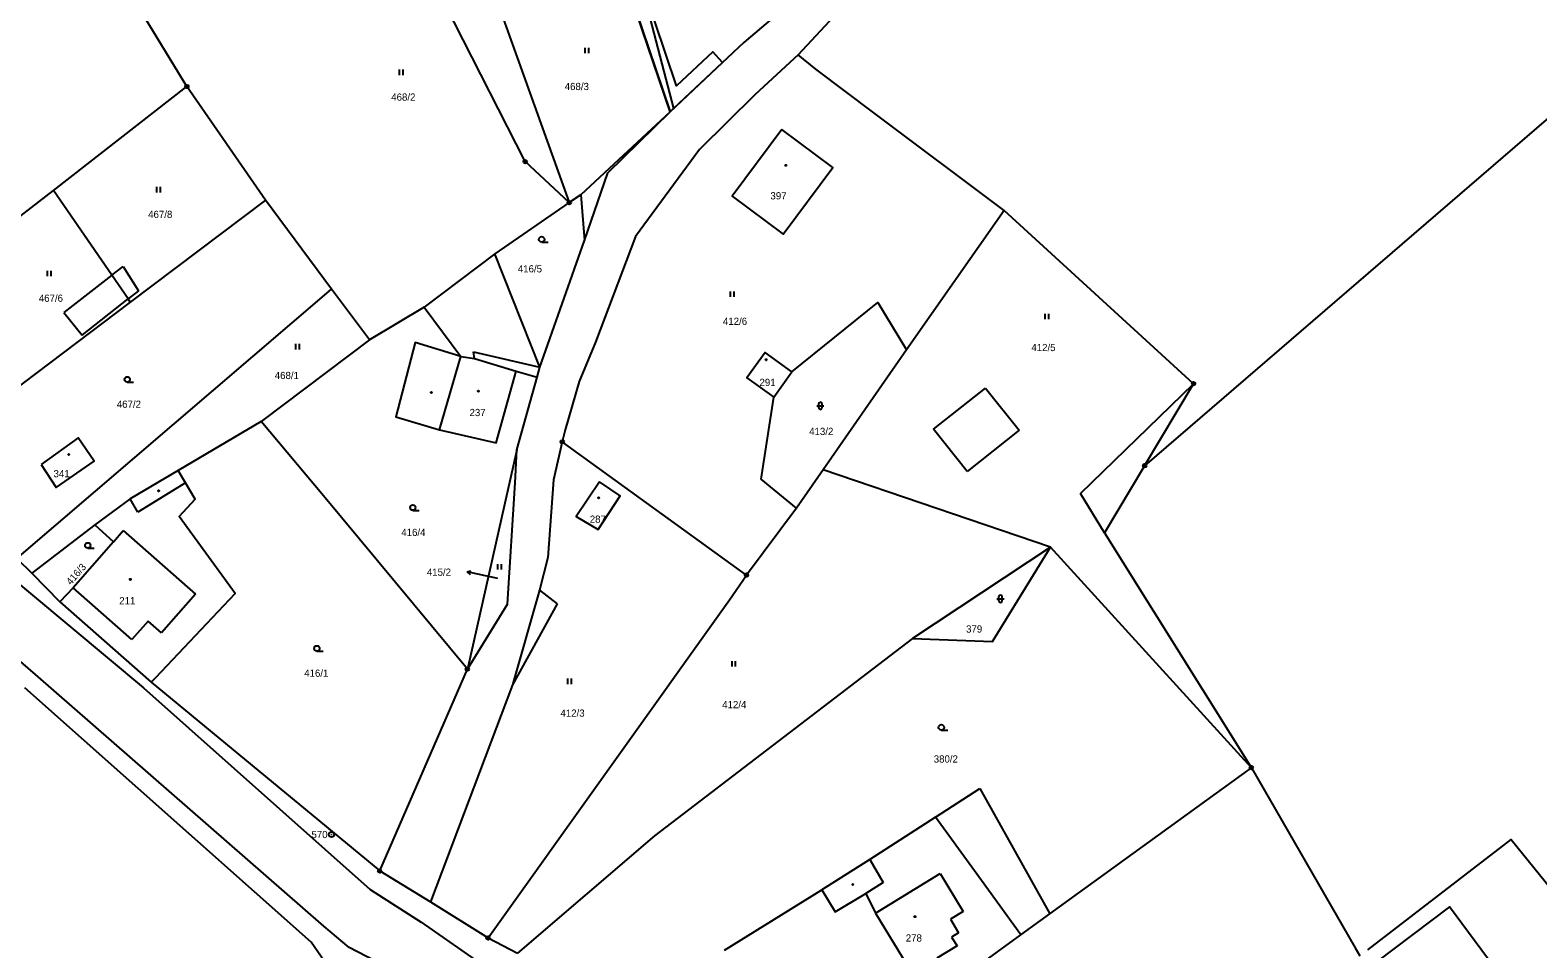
# Model space of a CAD drawing. Extents: x -745926 to -742978, y -968282 to -965689.
# Drawn here: x -744838.5 to -744629.7, y -966598.4 to -966471.2 of the extents above; entities that cross this region are included whole.
import ezdxf

# ---------------------------------------------------------------- set-up
doc = ezdxf.new("R2010")
doc.units = 0
for name, color, linetype in [('Hranice parcel', 7, 'Continuous'), ('Parcelní čísla', 7, 'Continuous'), ('Pop  PČ popisy', 7, 'Continuous'), ('Vnitřní kresba', 7, 'Continuous'), ('Věcná břemena k části', 7, 'Continuous'), ('Značky bodu BP', 7, 'Continuous'), ('Značky budov', 7, 'Continuous'), ('Značky kultur', 7, 'Continuous')]:
    doc.layers.add(name, color=color, linetype=linetype)

msp = doc.modelspace()

# ---------------------------------------------------------------- linework, layer by layer
at = {"layer": 'Hranice parcel'}
for p, q in [((-744764.61, -966423.74), (-744749.36, -966482.08)), ((-744749.84, -966482.53), (-744767.36, -966430.68)), ((-744783.09, -966441.34), (-744763.8, -966495.09)), ((-744816.75, -966479.01), (-744823.18, -966468.5)), ((-744835.23, -966493.41), (-744816.75, -966479.01)), ((-744805.86, -966494.75), (-744816.75, -966479.01)), ((-744749.36, -966482.08), (-744749.84, -966482.53)), ((-744628.2, -966483.33), (-744684.13, -966531.54)), ((-744805.86, -966494.75), (-744824.58, -966508.9)), ((-744796.7, -966507.1), (-744805.86, -966494.75)), ((-744763.8, -966495.09), (-744774.11, -966502.18)), ((-744703.56, -966496.2), (-744717.1, -966515.5)), ((-744774.11, -966502.18), (-744783.91, -966509.58)), ((-744767.86, -966517.9), (-744774.11, -966502.18)), ((-744824.58, -966508.9), (-744855.35, -966532.12)), ((-744840.3, -966544.4), (-744796.7, -966507.1)), ((-744791.46, -966514.1), (-744796.7, -966507.1)), ((-744783.91, -966509.58), (-744791.46, -966514.1)), ((-744791.46, -966514.1), (-744806.48, -966525.39)), ((-744717.1, -966515.5), (-744728.63, -966532.09)), ((-744771.04, -966529.32), (-744768.24, -966519.27)), ((-744768.24, -966519.27), (-744767.86, -966517.9)), ((-744735.48, -966522.03), (-744732.97, -966518.55)), ((-744806.48, -966525.39), (-744817.95, -966532.19)), ((-744771.04, -966529.32), (-744777.91, -966559.7)), ((-744771.3, -966533.88), (-744771.04, -966529.32)), ((-744739.26, -966546.68), (-744764.77, -966528.22)), ((-744728.63, -966532.09), (-744732.33, -966537.43)), ((-744697.14, -966542.8), (-744728.63, -966532.09)), ((-744732.33, -966537.43), (-744739.26, -966546.68)), ((-744829.5, -966539.7), (-744838.2, -966546.4)), ((-744840.3, -966544.4), (-744838.2, -966546.4)), ((-744697.14, -966542.8), (-744716.25, -966555.44)), ((-744669.35, -966573.35), (-744697.14, -966542.8)), ((-744838.2, -966546.4), (-744834.33, -966550.4)), ((-744834.33, -966550.4), (-744821.71, -966561.49)), ((-744790.05, -966587.65), (-744777.91, -966559.7)), ((-744821.71, -966561.49), (-744790.05, -966587.65)), ((-744669.35, -966573.35), (-744654.98, -966598.3)), ((-744790.05, -966587.65), (-744783.03, -966591.92)), ((-744783.03, -966591.92), (-744775.05, -966596.92)), ((-744727.43, -966615.48), (-744701.27, -966596.5)), ((-744775.05, -966596.92), (-744770.98, -966599.02)), ((-744654.98, -966598.3), (-744654.34, -966599.41))]:
    msp.add_line(p, q, dxfattribs=at)
for points in [[(-744732.11, -966474.62), (-744723.98, -966465.85), (-744715.7, -966457.73), (-744704.77, -966448.58), (-744697.05, -966441.66), (-744682.73, -966426.6), (-744645.14, -966383.49), (-744633.05, -966366.19), (-744624.17, -966351.43)], [(-744763.8, -966495.09), (-744769.9, -966489.42), (-744789.58, -966450.78), (-744786.69, -966443.78)], [(-744720.25, -966455.74), (-744726.53, -966461.76), (-744739.63, -966472.9), (-744749.36, -966482.08)], [(-744732.11, -966474.62), (-744738.06, -966480.11), (-744745.78, -966487.76), (-744754.65, -966499.8), (-744760.16, -966514.41), (-744762.43, -966519.88), (-744764.38, -966526.56), (-744764.77, -966528.22)], [(-744703.56, -966496.2), (-744721.63, -966482.64), (-744729.64, -966476.63), (-744732.11, -966474.62)], [(-744767.86, -966517.9), (-744761.69, -966500.32), (-744758.45, -966490.98), (-744749.84, -966482.53)], [(-744749.84, -966482.53), (-744762.22, -966494), (-744763.8, -966495.09)], [(-744734.36, -966484.99), (-744741.24, -966494.21), (-744734.19, -966499.47), (-744727.31, -966490.25), (-744734.36, -966484.99)], [(-744869.54, -966519.89), (-744851.94, -966506.29), (-744835.23, -966493.41)], [(-744824.58, -966508.9), (-744824.89, -966508.44), (-744827.15, -966505.15), (-744835.23, -966493.41)], [(-744684.13, -966531.54), (-744677.34, -966520.17), (-744703.56, -966496.2)], [(-744732.97, -966518.55), (-744721.07, -966508.92), (-744717.1, -966515.5)], [(-744783.91, -966509.58), (-744778.82, -966516.4), (-744785.14, -966514.45), (-744787.83, -966524.76), (-744781.75, -966526.55), (-744773.92, -966528.35), (-744771.15, -966518.44), (-744768.24, -966519.27)], [(-744732.97, -966518.55), (-744736.69, -966515.86), (-744739.21, -966519.35), (-744735.48, -966522.03)], [(-744732.33, -966537.43), (-744737.22, -966533.38), (-744735.48, -966522.03)], [(-744777.91, -966559.7), (-744797.81, -966535.68), (-744806.48, -966525.39)], [(-744836.93, -966531.34), (-744834.84, -966534.54), (-744829.6, -966530.9), (-744831.79, -966527.67), (-744836.93, -966531.34)], [(-744764.77, -966528.22), (-744766, -966533.5), (-744766.79, -966544.23), (-744767.93, -966548.78), (-744771.68, -966561.89), (-744783.03, -966591.92)], [(-744684.13, -966531.54), (-744689.68, -966540.84), (-744669.35, -966573.35)], [(-744817.95, -966532.19), (-744824.6, -966536.13), (-744829.5, -966539.7)], [(-744821.71, -966561.49), (-744821.06, -966560.85), (-744810.04, -966549.22), (-744817.83, -966538.54), (-744815.58, -966536.15), (-744816.93, -966533.9), (-744817.95, -966532.19)], [(-744777.91, -966559.7), (-744772.34, -966550.68), (-744771.3, -966533.88)], [(-744759.61, -966533.78), (-744762.84, -966538.57), (-744759.81, -966540.34), (-744756.74, -966535.72), (-744759.61, -966533.78)], [(-744829.5, -966539.7), (-744826.92, -966542.08), (-744832.51, -966548.42), (-744834.33, -966550.4)], [(-744716.25, -966555.44), (-744705.2, -966555.89), (-744697.14, -966542.8)], [(-744775.05, -966596.92), (-744741.6, -966550.11), (-744739.26, -966546.68)], [(-744716.25, -966555.44), (-744752.01, -966582.79), (-744770.98, -966599.02)], [(-744796.84, -966601.38), (-744799.55, -966597.52), (-744839.2, -966562.28)], [(-744701.27, -966596.5), (-744697.24, -966593.58), (-744669.35, -966573.35)], [(-744701.27, -966596.5), (-744707.68, -966587.65), (-744713.09, -966580.18), (-744722.16, -966586.05), (-744728.83, -966590.26), (-744727, -966593.31), (-744722.74, -966590.77), (-744721.41, -966593.48), (-744717.03, -966600.68), (-744726.42, -966605.96), (-744727.43, -966615.48)], [(-744653.23, -966598.56), (-744633.37, -966583.31), (-744610.98, -966610.94), (-744606.23, -966614.33)], [(-744619.79, -966622.48), (-744641.9, -966592.6), (-744652.09, -966600.26)]]:
    msp.add_lwpolyline(points, dxfattribs=at)
at = {"layer": 'Pop  PČ popisy'}
for p, q in [((-744777.95, -966546.24), (-744777.41, -966546.1)), ((-744776.48, -966546.55), (-744777.95, -966546.24)), ((-744777.95, -966546.24), (-744777.51, -966546.59)), ((-744773.7, -966547.15), (-744776.48, -966546.55))]:
    msp.add_line(p, q, dxfattribs=at)
at = {"layer": 'Vnitřní kresba'}
for p, q in [((-744762.22, -966494), (-744761.69, -966500.32)), ((-744827.15, -966505.15), (-744825.59, -966503.94)), ((-744825.59, -966503.94), (-744823.45, -966507.31)), ((-744827.15, -966505.15), (-744833.79, -966510.3)), ((-744831.24, -966513.43), (-744824.89, -966508.44)), ((-744823.45, -966507.31), (-744824.89, -966508.44)), ((-744833.79, -966510.3), (-744831.24, -966513.43)), ((-744781.75, -966526.55), (-744778.82, -966516.4)), ((-744778.82, -966516.4), (-744776.9, -966516.7)), ((-744776.9, -966516.7), (-744777.06, -966515.77)), ((-744777.06, -966515.77), (-744767.86, -966517.9)), ((-744776.9, -966516.7), (-744771.15, -966518.44)), ((-744713.36, -966526.48), (-744706.17, -966520.77)), ((-744706.17, -966520.77), (-744701.52, -966526.62)), ((-744693.02, -966535.38), (-744677.34, -966520.17)), ((-744708.7, -966532.33), (-744713.36, -966526.48)), ((-744701.52, -966526.62), (-744708.7, -966532.33)), ((-744837.71, -966560.45), (-744872.31, -966530.6)), ((-744856.8, -966533.87), (-744822.75, -966562.28)), ((-744816.93, -966533.9), (-744823.52, -966537.95)), ((-744823.52, -966537.95), (-744824.6, -966536.13)), ((-744689.68, -966540.84), (-744693.02, -966535.38)), ((-744826.92, -966542.08), (-744825.55, -966540.52)), ((-744825.55, -966540.52), (-744815.54, -966549.33)), ((-744824.35, -966555.6), (-744832.51, -966548.42)), ((-744815.54, -966549.33), (-744820.24, -966554.68)), ((-744765.46, -966550.64), (-744771.68, -966561.89)), ((-744767.93, -966548.78), (-744765.46, -966550.64)), ((-744822.1, -966553.04), (-744824.35, -966555.6)), ((-744820.24, -966554.68), (-744822.1, -966553.04)), ((-744797.77, -966595.29), (-744837.71, -966560.45)), ((-744822.75, -966562.28), (-744791.35, -966590.2)), ((-744713.09, -966580.18), (-744706.96, -966576.21)), ((-744706.96, -966576.21), (-744697.24, -966593.58)), ((-744722.16, -966586.05), (-744720.34, -966589.26)), ((-744721.41, -966593.48), (-744712.45, -966588.02)), ((-744712.45, -966588.02), (-744709.26, -966593.26)), ((-744791.35, -966590.2), (-744784.32, -966594.72)), ((-744742.31, -966598.6), (-744728.83, -966590.26)), ((-744720.34, -966589.26), (-744722.74, -966590.77)), ((-744709.26, -966593.26), (-744711.02, -966594.33)), ((-744711.02, -966594.33), (-744709.88, -966596.2)), ((-744794.27, -966598.27), (-744797.77, -966595.29)), ((-744784.32, -966594.72), (-744776.82, -966599.95)), ((-744709.88, -966596.2), (-744710.85, -966596.8)), ((-744784.68, -966603.2), (-744794.27, -966598.27)), ((-744710.1, -966598.02), (-744712.91, -966599.73)), ((-744710.85, -966596.8), (-744710.1, -966598.02))]:
    msp.add_line(p, q, dxfattribs=at)
at = {"layer": 'Věcná břemena k části'}
msp.add_lwpolyline([(-744768.48, -966426.81), (-744767.9, -966428.82), (-744767.36, -966430.68), (-744749.84, -966482.53), (-744742.57, -966475.68), (-744743.94, -966474.22), (-744748.94, -966478.94), (-744766.9, -966425.56)], close=True, dxfattribs=at)
at = {"layer": 'Značky bodu BP'}
for centre, radius in [((-744816.75, -966479.01), 0.25), ((-744816.75, -966479.01), 0.0152), ((-744769.9, -966489.42), 0.25), ((-744769.9, -966489.42), 0.0152), ((-744763.8, -966495.09), 0.25), ((-744763.8, -966495.09), 0.0152), ((-744677.34, -966520.17), 0.25), ((-744677.34, -966520.17), 0.0152), ((-744764.77, -966528.22), 0.25), ((-744764.77, -966528.22), 0.0152), ((-744684.13, -966531.54), 0.25), ((-744684.13, -966531.54), 0.0152), ((-744739.26, -966546.68), 0.25), ((-744739.26, -966546.68), 0.0152), ((-744777.91, -966559.7), 0.25), ((-744777.91, -966559.7), 0.0152), ((-744669.35, -966573.35), 0.25), ((-744669.35, -966573.35), 0.0152), ((-744796.73, -966582.6), 0.375), ((-744796.73, -966582.6), 0.015), ((-744790.05, -966587.65), 0.25), ((-744790.05, -966587.65), 0.0152), ((-744775.05, -966596.92), 0.25), ((-744775.05, -966596.92), 0.0152)]:
    msp.add_circle(centre, radius, dxfattribs=at)
at = {"layer": 'Značky budov'}
for centre in [(-744733.81, -966489.93), (-744736.53, -966516.85), (-744782.89, -966521.39), (-744776.39, -966521.21), (-744833.1, -966529.97), (-744820.67, -966535), (-744759.72, -966535.98), (-744824.58, -966547.27), (-744724.54, -966589.53), (-744715.94, -966593.98)]:
    msp.add_circle(centre, 0.0875, dxfattribs=at)
at = {"layer": 'Značky kultur'}
for p, q in [((-744761.62, -966474.42), (-744761.62, -966473.67)), ((-744761.11, -966474.42), (-744761.11, -966473.67)), ((-744787.29, -966477.43), (-744787.29, -966476.68)), ((-744786.79, -966477.43), (-744786.79, -966476.68)), ((-744820.89, -966493.67), (-744820.89, -966492.92)), ((-744820.39, -966493.67), (-744820.39, -966492.92)), ((-744767.62, -966500.56), (-744766.74, -966500.56)), ((-744836.03, -966505.28), (-744836.03, -966504.53)), ((-744835.53, -966505.28), (-744835.53, -966504.53)), ((-744741.47, -966508.14), (-744741.47, -966507.39)), ((-744740.96, -966508.14), (-744740.96, -966507.39)), ((-744697.89, -966511.25), (-744697.89, -966510.5)), ((-744697.39, -966511.25), (-744697.39, -966510.5)), ((-744801.66, -966515.42), (-744801.66, -966514.67)), ((-744801.16, -966515.42), (-744801.16, -966514.67)), ((-744825, -966519.96), (-744824.12, -966519.96)), ((-744729.54, -966523.23), (-744728.54, -966523.23)), ((-744729.29, -966522.98), (-744729.29, -966523.48)), ((-744728.79, -966523.48), (-744728.79, -966522.98)), ((-744785.46, -966537.71), (-744784.58, -966537.71)), ((-744830.47, -966542.95), (-744829.59, -966542.95)), ((-744773.71, -966545.92), (-744773.71, -966545.17)), ((-744773.2, -966545.92), (-744773.2, -966545.17)), ((-744704.6, -966549.95), (-744703.6, -966549.95)), ((-744704.35, -966549.7), (-744704.35, -966550.2)), ((-744703.85, -966550.2), (-744703.85, -966549.7)), ((-744798.75, -966557.21), (-744797.87, -966557.21)), ((-744741.26, -966559.33), (-744741.26, -966558.58)), ((-744740.76, -966559.33), (-744740.76, -966558.58)), ((-744763.99, -966561.76), (-744763.99, -966561.01)), ((-744763.48, -966561.76), (-744763.48, -966561.01)), ((-744712.28, -966568.14), (-744711.4, -966568.14))]:
    msp.add_line(p, q, dxfattribs=at)
for centre in [(-744767.62, -966500.18), (-744825, -966519.58), (-744785.46, -966537.33), (-744830.47, -966542.57), (-744798.75, -966556.83), (-744712.28, -966567.76)]:
    msp.add_circle(centre, 0.375, dxfattribs=at)
for centre, start, end in [((-744729.04, -966522.98), 0, 180), ((-744729.04, -966523.48), 180, 359.9879), ((-744704.1, -966549.7), 0, 180), ((-744704.1, -966550.2), 180, 359.9879)]:
    msp.add_arc(centre, 0.25, start, end, dxfattribs=at)

# ---------------------------------------------------------------- texts
at = {"layer": 'Parcelní čísla'}
for s, p in [('468/3', (-744764.43, -966479.51)), ('468/2', (-744788.45, -966480.98)), ('397', (-744735.94, -966494.65)), ('467/8', (-744822.11, -966497.22)), ('416/5', (-744770.92, -966504.76)), ('467/6', (-744837.25, -966508.83)), ('412/6', (-744742.52, -966512.03)), ('412/5', (-744699.81, -966515.66)), ('468/1', (-744804.58, -966519.53)), ('291', (-744737.46, -966520.49)), ('467/2', (-744826.45, -966523.51)), ('237', (-744777.61, -966524.66)), ('413/2', (-744730.58, -966527.28)), ('341', (-744835.21, -966533.13)), ('416/4', (-744787.06, -966541.26)), ('287', (-744760.96, -966539.43)), ('415/2', (-744783.52, -966546.77)), ('211', (-744826.11, -966550.72)), ('379', (-744708.85, -966554.64)), ('416/1', (-744800.5, -966560.76)), ('412/3', (-744765.02, -966566.29)), ('412/4', (-744742.62, -966565.11)), ('380/2', (-744713.33, -966572.64)), ('278', (-744717.2, -966597.43))]:
    msp.add_text(s, height=1, dxfattribs=at).set_placement(p)
msp.add_text('416/3', height=1, rotation=49, dxfattribs=at).set_placement((-744832.81, -966548.13))
at = {"layer": 'Značky bodu BP'}
msp.add_text('570', height=1, dxfattribs=at).set_placement((-744799.5, -966583.1))

doc.saveas('drawing.dxf')
